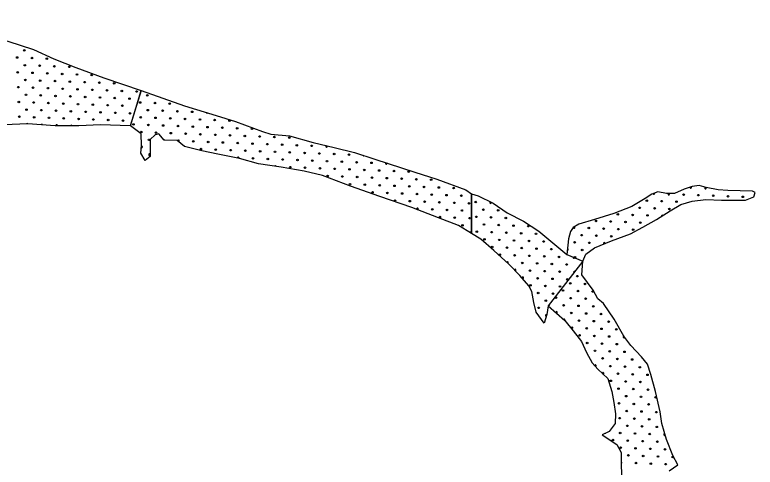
# Model space of a CAD drawing. Extents: x 1612280 to 1883141, y 560852 to 780851.
# Drawn here: x 1682241 to 1692328, y 678998 to 685162 of the extents above; entities that cross this region are included whole.
import ezdxf

# ---------------------------------------------------------------- set-up
doc = ezdxf.new("R2010")
doc.units = 0
doc.layers.add('DESIGN - SCRATCH - User 1', color=7, linetype='Continuous')
doc.layers.add('DESIGN - TRAFFIC CONTROL PERMANENT - Pavement Marking Text', color=7, linetype='Continuous')

msp = doc.modelspace()

# ---------------------------------------------------------------- linework, layer by layer
at = {"layer": 'DESIGN - SCRATCH - User 1'}
for points in [[(1678392, 685034), (1678606, 685048), (1678906, 685069), (1679331, 685112), (1679638, 685137), (1679959, 685144), (1680231, 685162), (1680449, 685155), (1680749, 685133), (1681224, 685040), (1681678, 684934), (1682146, 684805), (1682496, 684687), (1682771, 684562), (1683074, 684444), (1683453, 684301), (1683963, 684130)], [(1678392, 685034), (1678606, 685048), (1678906, 685069), (1679331, 685112), (1679638, 685137), (1679959, 685144), (1680231, 685162), (1680449, 685155), (1680749, 685133), (1681224, 685040), (1681678, 684934), (1682146, 684805), (1682496, 684687), (1682771, 684562), (1683074, 684444), (1683453, 684301), (1683963, 684130)], [(1683963, 684130), (1683815, 683648), (1683410, 683665), (1683115, 683648), (1682791, 683648), (1682421, 683677), (1682097, 683665), (1681773, 683700), (1681339, 683746), (1680888, 683781), (1680454, 683821), (1680044, 683868), (1679604, 683937), (1679095, 684001), (1678620, 684059), (1678249, 684117)], [(1683963, 684130), (1683815, 683648), (1683410, 683665), (1683115, 683648), (1682791, 683648), (1682421, 683677), (1682097, 683665), (1681773, 683700), (1681339, 683746), (1680888, 683781), (1680454, 683821), (1680044, 683868), (1679604, 683937), (1679095, 684001), (1678620, 684059), (1678249, 684117)], [(1684202, 683540), (1684152, 683526), (1684084, 683462), (1684086, 683232), (1684018, 683178), (1683960, 683277), (1683966, 683380), (1683961, 683540), (1683816, 683648), (1683964, 684129)], [(1684202, 683540), (1684152, 683526), (1684084, 683462), (1684086, 683232), (1684018, 683178), (1683960, 683277), (1683966, 683380), (1683961, 683540), (1683816, 683648), (1683964, 684129)], [(1683964, 684129), (1684551, 683923), (1684984, 683791), (1685248, 683710), (1685615, 683574), (1685728, 683536), (1685982, 683513), (1686307, 683423), (1686590, 683352), (1686868, 683286), (1687146, 683197), (1687692, 683018), (1687989, 682924), (1688384, 682778), (1688464, 682721)], [(1683964, 684129), (1684551, 683923), (1684984, 683791), (1685248, 683710), (1685615, 683574), (1685728, 683536), (1685982, 683513), (1686307, 683423), (1686590, 683352), (1686868, 683286), (1687146, 683197), (1687692, 683018), (1687989, 682924), (1688384, 682778), (1688464, 682721)], [(1688464, 682721), (1688464, 682184), (1688285, 682292), (1688012, 682396), (1687649, 682537), (1687212, 682688), (1686816, 682825), (1686435, 682971), (1686185, 683032), (1685869, 683088), (1685563, 683131), (1685304, 683202), (1685008, 683263), (1684791, 683310), (1684551, 683367), (1684452, 683451), (1684278, 683456), (1684202, 683540)], [(1688464, 682721), (1688464, 682184), (1688285, 682292), (1688012, 682396), (1687649, 682537), (1687212, 682688), (1686816, 682825), (1686435, 682971), (1686185, 683032), (1685869, 683088), (1685563, 683131), (1685304, 683202), (1685008, 683263), (1684791, 683310), (1684551, 683367), (1684452, 683451), (1684278, 683456), (1684202, 683540)], [(1692328, 682742), (1692293, 682760), (1691956, 682767), (1691823, 682778), (1691662, 682809), (1691564, 682837), (1691469, 682823), (1691360, 682788), (1691227, 682728), (1691118, 682728), (1691003, 682750), (1690919, 682718), (1690827, 682658), (1690649, 682550), (1690400, 682455), (1690137, 682371), (1689927, 682308), (1689850, 682265), (1689811, 682209), (1689783, 682111), (1689762, 681894)], [(1692328, 682742), (1692293, 682760), (1691956, 682767), (1691823, 682778), (1691662, 682809), (1691564, 682837), (1691469, 682823), (1691360, 682788), (1691227, 682728), (1691118, 682728), (1691003, 682750), (1690919, 682718), (1690827, 682658), (1690649, 682550), (1690400, 682455), (1690137, 682371), (1689927, 682308), (1689850, 682265), (1689811, 682209), (1689783, 682111), (1689762, 681894)], [(1688464, 682721), (1688554, 682695), (1688756, 682594), (1688950, 682462), (1689170, 682352), (1689381, 682215), (1689544, 682079), (1689762, 681894), (1689979, 681806), (1689509, 681198)], [(1689509, 681198), (1689491, 681079), (1689452, 680960), (1689346, 681110), (1689311, 681242), (1689284, 681392), (1689245, 681471), (1689121, 681612), (1688972, 681766), (1688765, 681951), (1688589, 682105), (1688464, 682184), (1688464, 682721)], [(1688464, 682721), (1688554, 682695), (1688756, 682594), (1688950, 682462), (1689170, 682352), (1689381, 682215), (1689544, 682079), (1689762, 681894), (1689979, 681806), (1689509, 681198)], [(1689509, 681198), (1689491, 681079), (1689452, 680960), (1689346, 681110), (1689311, 681242), (1689284, 681392), (1689245, 681471), (1689121, 681612), (1688972, 681766), (1688765, 681951), (1688589, 682105), (1688464, 682184), (1688464, 682721)], [(1689762, 681894), (1689979, 681806), (1690021, 681901), (1690137, 681988), (1690372, 682083), (1690628, 682178), (1690799, 682269), (1690985, 682371), (1691168, 682493), (1691315, 682578), (1691469, 682623), (1691655, 682644), (1691869, 682637), (1692047, 682637), (1692198, 682634), (1692310, 682683), (1692328, 682742)], [(1689762, 681894), (1689979, 681806), (1690021, 681901), (1690137, 681988), (1690372, 682083), (1690628, 682178), (1690799, 682269), (1690985, 682371), (1691168, 682493), (1691315, 682578), (1691469, 682623), (1691655, 682644), (1691869, 682637), (1692047, 682637), (1692198, 682634), (1692310, 682683), (1692328, 682742)], [(1689979, 681806), (1689509, 681198), (1689734, 680995), (1689850, 680858), (1689962, 680709), (1690028, 680560), (1690106, 680420), (1690185, 680333), (1690321, 680205), (1690375, 680027), (1690400, 679878), (1690425, 679725), (1690420, 679593), (1690338, 679485), (1690243, 679440), (1690441, 679307), (1690503, 679200)], [(1689979, 681806), (1689509, 681198), (1689734, 680995), (1689850, 680858), (1689962, 680709), (1690028, 680560), (1690106, 680420), (1690185, 680333), (1690321, 680205), (1690375, 680027), (1690400, 679878), (1690425, 679725), (1690420, 679593), (1690338, 679485), (1690243, 679440), (1690441, 679307), (1690503, 679200)], [(1691156, 678948), (1691272, 679030), (1691206, 679159), (1691119, 679374), (1691057, 679593), (1691032, 679754), (1690970, 680031), (1690908, 680259), (1690859, 680403), (1690780, 680502), (1690635, 680655), (1690540, 680784), (1690408, 681015), (1690263, 681226), (1690185, 681292), (1690119, 681408), (1689966, 681619), (1689979, 681806)], [(1691156, 678948), (1691272, 679030), (1691206, 679159), (1691119, 679374), (1691057, 679593), (1691032, 679754), (1690970, 680031), (1690908, 680259), (1690859, 680403), (1690780, 680502), (1690635, 680655), (1690540, 680784), (1690408, 681015), (1690263, 681226), (1690185, 681292), (1690119, 681408), (1689966, 681619), (1689979, 681806)], [(1690503, 679200), (1690505, 678737), (1690505, 678245), (1690505, 677724), (1690505, 677253), (1690485, 676971), (1690406, 676492), (1690381, 676219)], [(1690503, 679200), (1690505, 678737), (1690505, 678245), (1690505, 677724), (1690505, 677253), (1690485, 676971), (1690406, 676492), (1690381, 676219)]]:
    msp.add_lwpolyline(points, dxfattribs=at)
for centre in [(1682781, 684460), (1682781, 684460), (1682886, 684356), (1682886, 684356), (1682991, 684251), (1682991, 684251), (1686286, 683377), (1686286, 683377), (1686391, 683272), (1686391, 683272), (1686495, 683168), (1686495, 683168), (1686697, 683160), (1686697, 683160), (1692159, 682682), (1692159, 682682), (1689043, 682087), (1689043, 682087), (1689147, 681983), (1689147, 681983)]:
    msp.add_circle(centre, 10.6, dxfattribs=at)
at = {"layer": 'DESIGN - TRAFFIC CONTROL PERMANENT - Pavement Marking Text'}
for centre in [(1682371, 684677), (1682371, 684677), (1682274, 684580), (1682274, 684580), (1682475, 684572), (1682475, 684572), (1682677, 684565), (1682677, 684565), (1682378, 684475), (1682378, 684475), (1682580, 684468), (1682580, 684468), (1682281, 684378), (1682281, 684378), (1682483, 684371), (1682483, 684371), (1682684, 684363), (1682684, 684363), (1682983, 684453), (1682983, 684453), (1682386, 684274), (1682386, 684274), (1682587, 684266), (1682587, 684266), (1682789, 684259), (1682789, 684259), (1683088, 684348), (1683088, 684348), (1683289, 684341), (1683289, 684341), (1682289, 684176), (1682289, 684176), (1682490, 684169), (1682490, 684169), (1682692, 684162), (1682692, 684162), (1682893, 684154), (1682893, 684154), (1683192, 684244), (1683192, 684244), (1683394, 684236), (1683394, 684236), (1683595, 684229), (1683595, 684229), (1682393, 684072), (1682393, 684072), (1682595, 684064), (1682595, 684064), (1682796, 684057), (1682796, 684057), (1683095, 684147), (1683095, 684147), (1683297, 684139), (1683297, 684139), (1683498, 684132), (1683498, 684132), (1683700, 684124), (1683700, 684124), (1683902, 684117), (1683902, 684117), (1684046, 684064), (1684046, 684064), (1682296, 683975), (1682296, 683975), (1682498, 683967), (1682498, 683967), (1682699, 683960), (1682699, 683960), (1682901, 683952), (1682901, 683952), (1682998, 684050), (1682998, 684050), (1683200, 684042), (1683200, 684042), (1683401, 684035), (1683401, 684035), (1683603, 684027), (1683603, 684027), (1683804, 684020), (1683804, 684020), (1683949, 683967), (1683949, 683967), (1684151, 683959), (1684151, 683959), (1684352, 683952), (1684352, 683952), (1682401, 683870), (1682401, 683870), (1682602, 683863), (1682602, 683863), (1682804, 683855), (1682804, 683855), (1683103, 683945), (1683103, 683945), (1683304, 683938), (1683304, 683938), (1683506, 683930), (1683506, 683930), (1683707, 683923), (1683707, 683923), (1684053, 683862), (1684053, 683862), (1684255, 683855), (1684255, 683855), (1682304, 683773), (1682304, 683773), (1682505, 683766), (1682505, 683766), (1682707, 683758), (1682707, 683758), (1682908, 683751), (1682908, 683751), (1683005, 683848), (1683005, 683848), (1683207, 683840), (1683207, 683840), (1683409, 683833), (1683409, 683833), (1683610, 683826), (1683610, 683826), (1683812, 683818), (1683812, 683818), (1683956, 683765), (1683956, 683765), (1684158, 683758), (1684158, 683758), (1684360, 683750), (1684360, 683750), (1684457, 683847), (1684457, 683847), (1684658, 683840), (1684658, 683840), (1683110, 683743), (1683110, 683743), (1683312, 683736), (1683312, 683736), (1683513, 683728), (1683513, 683728), (1683715, 683721), (1683715, 683721), (1683859, 683668), (1683859, 683668), (1684061, 683661), (1684061, 683661), (1684263, 683653), (1684263, 683653), (1684561, 683743), (1684561, 683743), (1684763, 683735), (1684763, 683735), (1684964, 683728), (1684964, 683728), (1685166, 683720), (1685166, 683720), (1683964, 683564), (1683964, 683564), (1684165, 683556), (1684165, 683556), (1684367, 683549), (1684367, 683549), (1684464, 683646), (1684464, 683646), (1684666, 683638), (1684666, 683638), (1684867, 683631), (1684867, 683631), (1685069, 683623), (1685069, 683623), (1685271, 683616), (1685271, 683616), (1685472, 683608), (1685472, 683608), (1684068, 683459), (1684068, 683459), (1684569, 683541), (1684569, 683541), (1684770, 683534), (1684770, 683534), (1684972, 683526), (1684972, 683526), (1685174, 683519), (1685174, 683519), (1685375, 683511), (1685375, 683511), (1685577, 683504), (1685577, 683504), (1685778, 683496), (1685778, 683496), (1685980, 683489), (1685980, 683489), (1684673, 683437), (1684673, 683437), (1684875, 683429), (1684875, 683429), (1685076, 683422), (1685076, 683422), (1685278, 683414), (1685278, 683414), (1685480, 683407), (1685480, 683407), (1685681, 683399), (1685681, 683399), (1685883, 683392), (1685883, 683392), (1686084, 683384), (1686084, 683384), (1684778, 683332), (1684778, 683332), (1684979, 683325), (1684979, 683325), (1685181, 683317), (1685181, 683317), (1685383, 683310), (1685383, 683310), (1685584, 683302), (1685584, 683302), (1685786, 683295), (1685786, 683295), (1685987, 683287), (1685987, 683287), (1686189, 683280), (1686189, 683280), (1686592, 683265), (1686592, 683265), (1686794, 683257), (1686794, 683257), (1685487, 683205), (1685487, 683205), (1685689, 683198), (1685689, 683198), (1685890, 683190), (1685890, 683190), (1686092, 683183), (1686092, 683183), (1686294, 683175), (1686294, 683175), (1686898, 683153), (1686898, 683153), (1687100, 683145), (1687100, 683145), (1685995, 683086), (1685995, 683086), (1686196, 683078), (1686196, 683078), (1686398, 683071), (1686398, 683071), (1686600, 683063), (1686600, 683063), (1686801, 683056), (1686801, 683056), (1687003, 683048), (1687003, 683048), (1686503, 682966), (1686503, 682966), (1686704, 682959), (1686704, 682959), (1686906, 682951), (1686906, 682951), (1687107, 682944), (1687107, 682944), (1687205, 683041), (1687205, 683041), (1687406, 683033), (1687406, 683033), (1687608, 683026), (1687608, 683026), (1686809, 682854), (1686809, 682854), (1687010, 682847), (1687010, 682847), (1687309, 682936), (1687309, 682936), (1687511, 682929), (1687511, 682929), (1687712, 682921), (1687712, 682921), (1687914, 682914), (1687914, 682914), (1687115, 682742), (1687115, 682742), (1687212, 682839), (1687212, 682839), (1687414, 682832), (1687414, 682832), (1687615, 682824), (1687615, 682824), (1687817, 682817), (1687817, 682817), (1688018, 682809), (1688018, 682809), (1688220, 682802), (1688220, 682802), (1687317, 682735), (1687317, 682735), (1687518, 682727), (1687518, 682727), (1687720, 682720), (1687720, 682720), (1687921, 682712), (1687921, 682712), (1688123, 682705), (1688123, 682705), (1688325, 682697), (1688325, 682697), (1691353, 682712), (1691353, 682712), (1691554, 682704), (1691554, 682704), (1691756, 682697), (1691756, 682697), (1691958, 682689), (1691958, 682689), (1687421, 682630), (1687421, 682630), (1687623, 682623), (1687623, 682623), (1687824, 682615), (1687824, 682615), (1688026, 682608), (1688026, 682608), (1688228, 682600), (1688228, 682600), (1688429, 682593), (1688429, 682593), (1688520, 682610), (1688520, 682610), (1690852, 682629), (1690852, 682629), (1691054, 682622), (1691054, 682622), (1691256, 682615), (1691256, 682615), (1687929, 682511), (1687929, 682511), (1688130, 682503), (1688130, 682503), (1688332, 682496), (1688332, 682496), (1688625, 682506), (1688625, 682506), (1688826, 682498), (1688826, 682498), (1690457, 682443), (1690457, 682443), (1690755, 682532), (1690755, 682532), (1690957, 682525), (1690957, 682525), (1691159, 682517), (1691159, 682517), (1688033, 682406), (1688033, 682406), (1688235, 682399), (1688235, 682399), (1688437, 682391), (1688437, 682391), (1688528, 682409), (1688528, 682409), (1688729, 682401), (1688729, 682401), (1688931, 682394), (1688931, 682394), (1690158, 682353), (1690158, 682353), (1690360, 682346), (1690360, 682346), (1690561, 682338), (1690561, 682338), (1690658, 682435), (1690658, 682435), (1690860, 682428), (1690860, 682428), (1688340, 682294), (1688340, 682294), (1688632, 682304), (1688632, 682304), (1688834, 682297), (1688834, 682297), (1689035, 682289), (1689035, 682289), (1689237, 682282), (1689237, 682282), (1690061, 682256), (1690061, 682256), (1690263, 682249), (1690263, 682249), (1690464, 682241), (1690464, 682241), (1690763, 682331), (1690763, 682331), (1688535, 682207), (1688535, 682207), (1688737, 682200), (1688737, 682200), (1688938, 682192), (1688938, 682192), (1689140, 682185), (1689140, 682185), (1689342, 682177), (1689342, 682177), (1689964, 682159), (1689964, 682159), (1690165, 682152), (1690165, 682152), (1690367, 682144), (1690367, 682144), (1690666, 682234), (1690666, 682234), (1688640, 682102), (1688640, 682102), (1688841, 682095), (1688841, 682095), (1689245, 682080), (1689245, 682080), (1689446, 682073), (1689446, 682073), (1689867, 682062), (1689867, 682062), (1690068, 682055), (1690068, 682055), (1688744, 681998), (1688744, 681998), (1688946, 681990), (1688946, 681990), (1689349, 681975), (1689349, 681975), (1689551, 681968), (1689551, 681968), (1689971, 681957), (1689971, 681957), (1688849, 681893), (1688849, 681893), (1689050, 681886), (1689050, 681886), (1689252, 681878), (1689252, 681878), (1689454, 681871), (1689454, 681871), (1689655, 681863), (1689655, 681863), (1689874, 681860), (1689874, 681860), (1689155, 681781), (1689155, 681781), (1689357, 681774), (1689357, 681774), (1689558, 681766), (1689558, 681766), (1689760, 681759), (1689760, 681759), (1689259, 681677), (1689259, 681677), (1689461, 681669), (1689461, 681669), (1689663, 681662), (1689663, 681662), (1689364, 681572), (1689364, 681572), (1689566, 681565), (1689566, 681565), (1689767, 681557), (1689767, 681557), (1689905, 681600), (1689905, 681600), (1689267, 681475), (1689267, 681475), (1689469, 681468), (1689469, 681468), (1689670, 681460), (1689670, 681460), (1689808, 681503), (1689808, 681503), (1690010, 681495), (1690010, 681495), (1689371, 681371), (1689371, 681371), (1689573, 681363), (1689573, 681363), (1689711, 681406), (1689711, 681406), (1689913, 681398), (1689913, 681398), (1690114, 681391), (1690114, 681391), (1689476, 681266), (1689476, 681266), (1689614, 681309), (1689614, 681309), (1689815, 681301), (1689815, 681301), (1690017, 681294), (1690017, 681294), (1689379, 681169), (1689379, 681169), (1689718, 681204), (1689718, 681204), (1689920, 681197), (1689920, 681197), (1690122, 681189), (1690122, 681189), (1689823, 681100), (1689823, 681100), (1690025, 681092), (1690025, 681092), (1690226, 681085), (1690226, 681085), (1689927, 680995), (1689927, 680995), (1690129, 680988), (1690129, 680988), (1690331, 680980), (1690331, 680980), (1689830, 680898), (1689830, 680898), (1690032, 680891), (1690032, 680891), (1690234, 680883), (1690234, 680883), (1690435, 680876), (1690435, 680876), (1689935, 680794), (1689935, 680794), (1690137, 680786), (1690137, 680786), (1690338, 680779), (1690338, 680779), (1690039, 680689), (1690039, 680689), (1690241, 680682), (1690241, 680682), (1690443, 680674), (1690443, 680674), (1690144, 680584), (1690144, 680584), (1690346, 680577), (1690346, 680577), (1690547, 680570), (1690547, 680570), (1690249, 680480), (1690249, 680480), (1690450, 680472), (1690450, 680472), (1690652, 680465), (1690652, 680465), (1690353, 680375), (1690353, 680375), (1690555, 680368), (1690555, 680368), (1690756, 680360), (1690756, 680360), (1690458, 680271), (1690458, 680271), (1690659, 680263), (1690659, 680263), (1690861, 680256), (1690861, 680256), (1690361, 680174), (1690361, 680174), (1690562, 680166), (1690562, 680166), (1690764, 680159), (1690764, 680159), (1690465, 680069), (1690465, 680069), (1690667, 680062), (1690667, 680062), (1690868, 680054), (1690868, 680054), (1690570, 679965), (1690570, 679965), (1690771, 679957), (1690771, 679957), (1690973, 679950), (1690973, 679950), (1690473, 679868), (1690473, 679868), (1690674, 679860), (1690674, 679860), (1690876, 679853), (1690876, 679853), (1690577, 679763), (1690577, 679763), (1690779, 679756), (1690779, 679756), (1690980, 679748), (1690980, 679748), (1690480, 679666), (1690480, 679666), (1690682, 679659), (1690682, 679659), (1690883, 679651), (1690883, 679651), (1690585, 679561), (1690585, 679561), (1690786, 679554), (1690786, 679554), (1690988, 679547), (1690988, 679547), (1690488, 679464), (1690488, 679464), (1690689, 679457), (1690689, 679457), (1690891, 679449), (1690891, 679449), (1690390, 679367), (1690390, 679367), (1690592, 679360), (1690592, 679360), (1690794, 679352), (1690794, 679352), (1690995, 679345), (1690995, 679345), (1690495, 679263), (1690495, 679263), (1690697, 679255), (1690697, 679255), (1690898, 679248), (1690898, 679248), (1691100, 679240), (1691100, 679240), (1690600, 679158), (1690600, 679158), (1690801, 679151), (1690801, 679151), (1691003, 679143), (1691003, 679143), (1691204, 679136), (1691204, 679136), (1690704, 679054), (1690704, 679054), (1690906, 679046), (1690906, 679046), (1691107, 679039), (1691107, 679039)]:
    msp.add_circle(centre, 10.6, dxfattribs=at)
for centre, start, end in [((1684860, 683832), 183.677, 322.4473), ((1682408, 683669), 47.757, 136.3384), ((1682610, 683661), 359.6445, 171.4135), ((1682811, 683654), 325.4855, 214.5145), ((1683013, 683646), 8.0764, 171.9236), ((1684270, 683452), 25.0305, 74.9113), ((1683971, 683362), 228.4354, 125.2074), ((1684472, 683444), 276.5364, 182.2229), ((1686488, 683369), 114.025, 37.8869), ((1684076, 683257), 23.7425, 337.0703), ((1685286, 683213), 307.2624, 209.4028), ((1686995, 683250), 186.9021, 317.3759), ((1685793, 683093), 26.0963, 138.1267), ((1687302, 683138), 117.0119, 26.6886), ((1691450, 682809), 149.6848, 66.0947), ((1691651, 682801), 82.3936, 65.6975), ((1690949, 682727), 185.415, 35.7287), ((1691151, 682719), 117.5731, 62.428), ((1688722, 682603), 107.2721, 19.5654), ((1687727, 682518), 255.141, 242.2607), ((1691061, 682420), 41.2913, 206.6307), ((1689859, 682264), 175.7978, 65.3148), ((1688444, 682190), 359.6841, 117.9117), ((1690270, 682047), 355.53, 228.3945), ((1689770, 681965), 259.4364, 89.5151), ((1689857, 681856), 161.6857, 334.3524), ((1688953, 681789), 292.2134, 164.1796), ((1689058, 681684), 287.2979, 161.0017), ((1689864, 681654), 62.3919, 222.1372), ((1689162, 681580), 245.2503, 197.0879), ((1689517, 681212), 243.4547, 41.0756), ((1689483, 681065), 57.0534, 266.1022), ((1689621, 681107), 269.6568, 186.2944), ((1689726, 681003), 316.8239, 139.1273), ((1690540, 680771), 78.1675, 354.9397), ((1690151, 680383), 256.8835, 187.356), ((1690256, 680278), 259.3795, 194.1646), ((1690286, 679472), 283.8888, 307.2579), ((1691092, 679442), 65.0199, 326.5669), ((1690502, 679061), 277.2731, 83.2406)]:
    msp.add_arc(centre, 10.6, start, end, dxfattribs=at)

doc.saveas('drawing.dxf')
